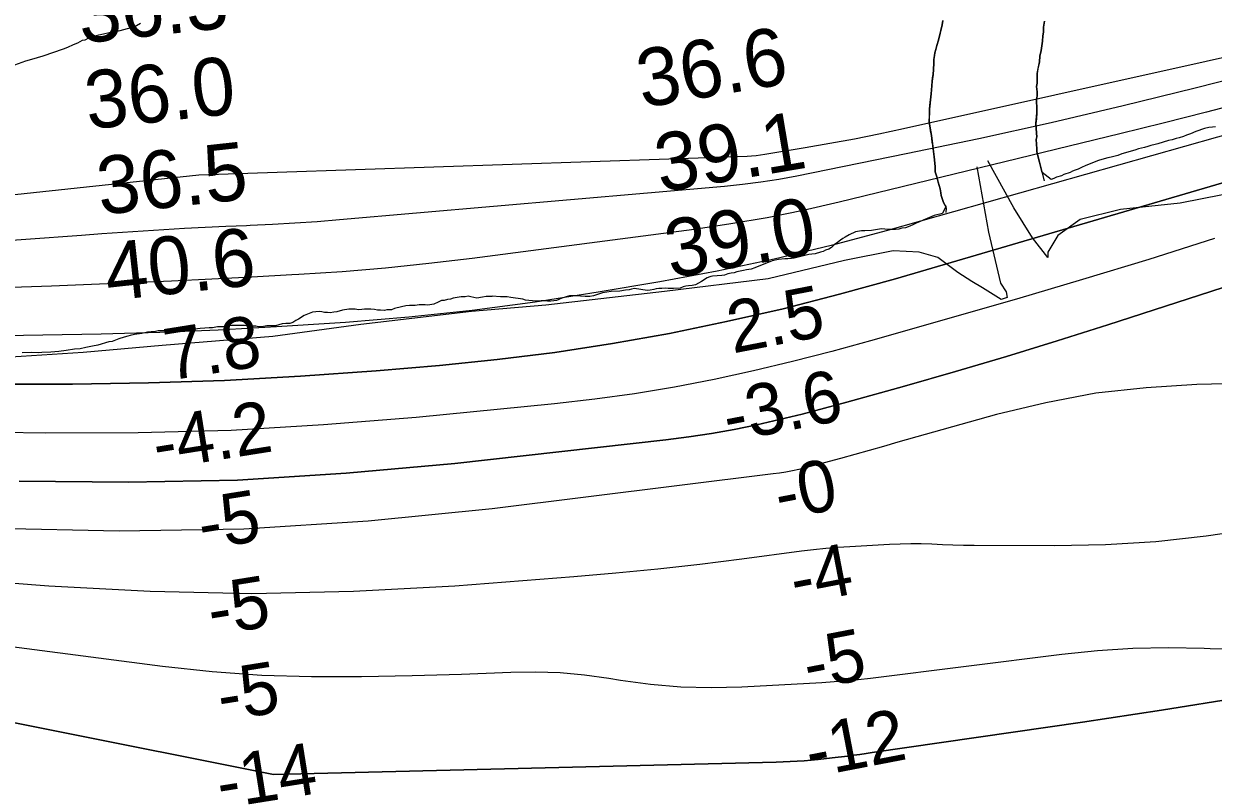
# Model space of a CAD drawing. Extents: x 3219052 to 3256913, y 800770 to 826146.
# Drawn here: x 3244304 to 3245682, y 813880 to 814758 of the extents above; entities that cross this region are included whole.
import ezdxf

# ---------------------------------------------------------------- set-up
doc = ezdxf.new("R2010")
doc.units = 0
for name, color, linetype in [('V-RIVR-EDGE', 7, 'Continuous'), ('V-RIVR-RANG', 7, 'Continuous'), ('V-SITE-VEGE', 7, 'Continuous'), ('V-TOPO-DPTH', 7, 'Continuous'), ('V-TOPO-MAJR', 7, 'Continuous'), ('V-TOPO-MINR', 7, 'Continuous'), ('V-TOPO-SHOR', 7, 'Continuous'), ('V-TOPO-WATR', 7, 'Continuous')]:
    doc.layers.add(name, color=color, linetype=linetype)

msp = doc.modelspace()

# ---------------------------------------------------------------- linework, layer by layer
at = {"layer": 'V-RIVR-EDGE'}
for points in [[(3245408.5, 814592.2), (3245421.8, 814516.5), (3245436, 814457.3), (3245442.5, 814447.3), (3245443.8, 814440.4), (3245436.8, 814438.2), (3245415.1, 814451.7), (3245402.6, 814459.2), (3245386.5, 814469.6), (3245363.1, 814487.1), (3245341.8, 814493.2), (3245311.4, 814494.6), (3245255.3, 814483.4), (3245166.5, 814462.3), (3245046.5, 814447.4), (3244909.1, 814431.7), (3244823, 814424.5), (3244694.8, 814409.2), (3244592.6, 814395.5), (3244464.3, 814385), (3244373, 814376.9), (3244289.1, 814371.5)], [(3245716.7, 814564.4), (3245644, 814549.8), (3245574.9, 814542.6), (3245528.4, 814531), (3245502.2, 814512.4), (3245490.9, 814493.3), (3245490.9, 814486.8), (3245473.1, 814509.8), (3245451.5, 814544.7), (3245421.2, 814599.1)]]:
    msp.add_lwpolyline(points, dxfattribs=at)
at = {"layer": 'V-SITE-VEGE'}
for p, q in [((3245485.6, 814748.3), (3245485.7, 814753.9)), ((3245485.7, 814753.9), (3245486.7, 814761)), ((3245484.6, 814737.6), (3245485.1, 814743.7)), ((3245485.1, 814743.7), (3245485.6, 814748.3)), ((3245481.4, 814720.2), (3245483, 814726.9)), ((3245483, 814726.9), (3245484.6, 814737.6)), ((3245478.3, 814700.4), (3245480.9, 814713.6)), ((3245480.9, 814713.6), (3245481.4, 814720.2)), ((3245478.2, 814689.1), (3245478.3, 814700.4)), ((3245477.7, 814685.1), (3245478.2, 814689.1)), ((3245478.2, 814678.9), (3245477.7, 814685.1)), ((3245477.6, 814668.7), (3245478.2, 814674.9)), ((3245478.2, 814674.9), (3245478.2, 814678.9)), ((3245478.1, 814660.1), (3245477.6, 814668.7)), ((3245478.1, 814654.5), (3245478.1, 814660.1)), ((3245477, 814642.2), (3245478.1, 814654.5)), ((3245477.5, 814631), (3245477, 814642.2)), ((3245478, 814626.9), (3245477.5, 814631)), ((3245651.6, 814628.8), (3245647.8, 814627.2)), ((3245656.2, 814630.4), (3245651.6, 814628.8)), ((3245662.4, 814633.1), (3245656.2, 814630.4)), ((3245672.4, 814636.6), (3245662.4, 814633.1)), ((3245677.3, 814637.6), (3245672.4, 814636.6)), ((3245681.4, 814638.2), (3245677.3, 814637.6)), ((3245685.2, 814638.4), (3245681.4, 814638.2)), ((3245477.4, 814623.8), (3245478, 814626.9)), ((3245477.9, 814613.1), (3245477.4, 814623.8)), ((3245602.8, 814614.4), (3245595.8, 814612.8)), ((3245606.6, 814615.8), (3245602.8, 814614.4)), ((3245610.1, 814616.8), (3245606.6, 814615.8)), ((3245615.3, 814617.9), (3245610.1, 814616.8)), ((3245618.2, 814618.7), (3245615.3, 814617.9)), ((3245630.7, 814622.7), (3245618.2, 814618.7)), ((3245634.8, 814623.5), (3245630.7, 814622.7)), ((3245639.4, 814624.8), (3245634.8, 814623.5)), ((3245642.9, 814625.6), (3245639.4, 814624.8)), ((3245647.8, 814627.2), (3245642.9, 814625.6)), ((3245477.9, 814609.6), (3245477.9, 814613.1)), ((3245484, 814585.6), (3245477.9, 814609.6)), ((3245556.2, 814601.4), (3245549.4, 814599.2)), ((3245560.3, 814602.4), (3245556.2, 814601.4)), ((3245564, 814603.2), (3245560.3, 814602.4)), ((3245571.9, 814605.3), (3245564, 814603.2)), ((3245576.5, 814607), (3245571.9, 814605.3)), ((3245591.7, 814611.5), (3245576.5, 814607)), ((3245595.8, 814612.8), (3245591.7, 814611.5)), ((3245519.3, 814586.9), (3245516.6, 814585.6)), ((3245522.6, 814588.2), (3245519.3, 814586.9)), ((3245525.8, 814589.3), (3245522.6, 814588.2)), ((3245530.4, 814591.5), (3245525.8, 814589.3)), ((3245534, 814593.3), (3245530.4, 814591.5)), ((3245542.4, 814596.8), (3245534, 814593.3)), ((3245549.4, 814599.2), (3245542.4, 814596.8)), ((3245494.7, 814577.5), (3245484, 814585.6)), ((3245497.6, 814578.6), (3245494.7, 814577.5)), ((3245500.6, 814580), (3245497.6, 814578.6)), ((3245506.6, 814581.8), (3245500.6, 814580)), ((3245509.3, 814583.2), (3245506.6, 814581.8)), ((3245516.6, 814585.6), (3245509.3, 814583.2))]:
    msp.add_line(p, q, dxfattribs=at)
for points in [[(3244289.3, 814708.8), (3244306.5, 814714.8), (3244313.5, 814716.8), (3244326.7, 814720.8), (3244350, 814728.9), (3244355, 814730.9), (3244361.6, 814733.9), (3244366.6, 814735.9), (3244372.2, 814738.9), (3244375.2, 814739.4), (3244379.3, 814741.4), (3244382.8, 814742.9), (3244390.9, 814744.9), (3244396.5, 814746.4), (3244403.1, 814747.9), (3244408.6, 814748.4), (3244415.7, 814749.9), (3244424.3, 814752.4), (3244429.4, 814753.4), (3244431.9, 814754.4), (3244439.5, 814758.4)], [(3245369.2, 814761.8), (3245368.2, 814756.8), (3245364, 814738.9), (3245362, 814732.8), (3245360.9, 814728.2), (3245359.9, 814724.1), (3245359.4, 814721.1), (3245358.8, 814716.5), (3245358.8, 814712.4), (3245358.3, 814704.8), (3245357.7, 814699.2), (3245356.7, 814691.5), (3245356.2, 814685.9), (3245355.6, 814676.7), (3245353.5, 814658.9), (3245353.4, 814644.1), (3245354.4, 814636.9), (3245355.9, 814628.3), (3245356.4, 814624.7), (3245357.9, 814612.9), (3245358.9, 814603.8)], [(3245358.9, 814603.8), (3245360.3, 814592.5), (3245360.3, 814586.4), (3245362.3, 814580.3), (3245362.8, 814577.2), (3245363.8, 814574.2), (3245365.8, 814566.5), (3245366.8, 814561.9), (3245367.3, 814558.8), (3245368.3, 814555.3), (3245369.8, 814550.7), (3245371.9, 814547.1), (3245372.5, 814545.9), (3245368.7, 814538.1), (3245358.9, 814535.7), (3245353.5, 814533.5), (3245346.4, 814530.3), (3245342.1, 814528.2), (3245338.3, 814526.8), (3245334.2, 814524.7), (3245331, 814523.3), (3245325.8, 814521.5), (3245321.5, 814520.9), (3245318, 814519.9), (3245314.2, 814519.4), (3245306.9, 814519.4), (3245302, 814519.7), (3245298.5, 814520.2), (3245295.5, 814519.7), (3245286.6, 814518.4), (3245278.5, 814517.9), (3245274.9, 814517.9), (3245267.9, 814516.6), (3245260.6, 814513.4), (3245256, 814510.7), (3245253, 814508.8), (3245250.3, 814506.9), (3245247, 814504.2), (3245243.2, 814501.5), (3245239.9, 814498.6), (3245237, 814496.7), (3245233.2, 814495.4), (3245230.5, 814494), (3245227.5, 814493.2), (3245221.2, 814491.1), (3245217.2, 814490.8), (3245213.9, 814490.3), (3245207.6, 814488.8), (3245203.1, 814487.6), (3245196.9, 814486.3), (3245193.6, 814485.8), (3245189.5, 814485.3), (3245185.8, 814485.3), (3245178.5, 814484.8), (3245171.4, 814483.2), (3245151.1, 814474.9), (3245147, 814473.5), (3245141.6, 814472.5), (3245138.1, 814472), (3245130.5, 814470.4), (3245127.2, 814469.3), (3245123.7, 814468.8), (3245119.9, 814468), (3245116.1, 814466.6), (3245112.9, 814466.1), (3245102.3, 814465.4), (3245100.4, 814464.8), (3245099.1, 814464.6), (3245096.1, 814463.5), (3245089.6, 814459.2), (3245082.3, 814455.4), (3245078.7, 814454.6), (3245074.4, 814454.1), (3245071.4, 814453.6), (3245068.2, 814452.8), (3245064.7, 814451.4), (3245057.1, 814450.9), (3245050.6, 814451), (3245047.3, 814451.3), (3245043.5, 814451), (3245040, 814451), (3245037, 814450.5), (3245034.1, 814449.7), (3245030, 814448.9), (3245026.5, 814448.6), (3245011.9, 814450.9), (3245008.4, 814450.3), (3245005.4, 814449.5), (3245001.3, 814449), (3244994.8, 814448), (3244984.8, 814447.5), (3244974.5, 814445.9), (3244964.2, 814442.4), (3244960.2, 814441.9), (3244954.5, 814441.7), (3244949.3, 814442.2), (3244945, 814442.5), (3244936.6, 814442.5), (3244927.4, 814439.9), (3244921.4, 814437.2), (3244918.2, 814436.7)], [(3244918.2, 814436.7), (3244914.7, 814436.4), (3244910.9, 814436.4), (3244906.8, 814436.7), (3244903.6, 814436.7), (3244897.6, 814436.5), (3244885.5, 814437.6), (3244882.2, 814438.5), (3244868.4, 814440.7), (3244864.4, 814441.2), (3244860.3, 814441.5), (3244856.5, 814441.3), (3244847, 814442.1), (3244846.5, 814441.9), (3244843.3, 814441.6), (3244840, 814441.9), (3244835.7, 814441.1), (3244828.9, 814440), (3244825.4, 814440.6), (3244822.1, 814441.4), (3244818.9, 814442), (3244815.4, 814441.5), (3244811.1, 814441.5), (3244801.8, 814439.9), (3244798.6, 814438.8), (3244795.1, 814438.3), (3244791.3, 814437.2), (3244788, 814437), (3244784.2, 814435.1), (3244779.1, 814433), (3244772.3, 814431.6), (3244769.1, 814431.9), (3244762.3, 814431.9), (3244757.7, 814431.2), (3244750.9, 814431.2), (3244746.6, 814430.9), (3244741.7, 814429.9), (3244733.6, 814427.7), (3244730.1, 814426.4), (3244724.9, 814426.2), (3244722, 814425.6), (3244717.6, 814425.9), (3244714.1, 814425.9), (3244710.3, 814426.8), (3244706.3, 814427.1), (3244699, 814427.1), (3244695.7, 814426.6), (3244691.9, 814426.3), (3244688.1, 814427.1), (3244680.6, 814427.2), (3244673.5, 814425.8), (3244667, 814424), (3244663.5, 814423.7), (3244659.2, 814422.9), (3244655.9, 814423.2), (3244652.7, 814423.2), (3244649.6, 814424.1), (3244646.4, 814424.5), (3244638.8, 814423.4), (3244628.9, 814419.9), (3244622.3, 814415.5), (3244619.5, 814414), (3244615.7, 814411.5), (3244612.4, 814410.5), (3244607.7, 814410.4), (3244603.4, 814409.9), (3244595.9, 814407.8), (3244585.9, 814407.6), (3244579.8, 814406.6), (3244576, 814406.5), (3244573.1, 814407.4), (3244567.9, 814407.3), (3244563.1, 814407.7), (3244559.8, 814408.1), (3244556, 814408), (3244545.5, 814408.3), (3244535.6, 814406.7), (3244528.5, 814406.6), (3244522.8, 814405.5), (3244519, 814405.4), (3244513.8, 814404.9), (3244508.6, 814404.8), (3244499.1, 814403.6), (3244492.5, 814403), (3244488.7, 814403), (3244476.3, 814403.2), (3244470.2, 814402.1), (3244459.7, 814401.9), (3244455, 814400.9), (3244451.7, 814400.8), (3244447.4, 814400.3), (3244440.8, 814398.7), (3244432.3, 814397.6), (3244427.5, 814396.6), (3244424.7, 814395.6), (3244420.4, 814394.5), (3244414.3, 814392.5), (3244406.3, 814389.5), (3244402.5, 814389), (3244389.8, 814385.4), (3244383.6, 814384.3)], [(3244383.6, 814384.3), (3244376, 814382.8), (3244369.4, 814381.2), (3244362.8, 814380.6), (3244353.3, 814379), (3244344.8, 814377.9), (3244335.3, 814377.2), (3244324.9, 814377), (3244320.6, 814376.5), (3244313, 814376.8), (3244302.1, 814376.6)]]:
    msp.add_lwpolyline(points, dxfattribs=at)
at = {"layer": 'V-TOPO-DPTH'}
for points in [[(3244272.5, 814340.2), (3244360.6, 814340.1), (3244448.7, 814341.5), (3244536.7, 814344.4), (3244624.7, 814349.3), (3244712.5, 814355.7), (3244785.7, 814361.9), (3244852.7, 814368.6), (3244919.5, 814376.8), (3244986.1, 814387.1), (3245052.4, 814398.8), (3245118.4, 814412.6), (3245184, 814427.5), (3245249.2, 814444.3), (3245314.1, 814462.4), (3245720.9, 814581.7)], [(3244298.9, 814227.6), (3244425.3, 814226.5), (3244551.6, 814229), (3244677.6, 814236.8), (3244803.5, 814248.2), (3245048, 814275.6), (3245074.6, 814279), (3245101.1, 814282.9), (3245127.4, 814287.7), (3245153.7, 814293.1), (3245179.9, 814299.1), (3245206, 814305.4), (3245231.9, 814312.2), (3245257.8, 814319.2), (3245324.6, 814337.9), (3245383.7, 814354.9), (3245442.7, 814372.3), (3245501.5, 814390.4), (3245560.1, 814409), (3245880, 814512.4)], [(3245880, 814512.4), (3245560.1, 814409), (3245501.5, 814390.4), (3245442.7, 814372.3), (3245383.7, 814354.9), (3245324.6, 814337.9), (3245257.8, 814319.2), (3245231.9, 814312.2), (3245206, 814305.4), (3245179.9, 814299.1), (3245153.7, 814293.1), (3245127.4, 814287.7), (3245101.1, 814282.9), (3245074.6, 814279), (3245048, 814275.6), (3244803.5, 814248.2), (3244677.6, 814236.8), (3244551.6, 814229), (3244425.3, 814226.5), (3244298.9, 814227.6)], [(3245732.5, 814172.4), (3245674.3, 814163.8), (3245616, 814157.3), (3245557.4, 814153.9), (3245498.6, 814152.6), (3245405.4, 814153.2), (3245393.1, 814153.3), (3245380.8, 814153.6), (3245368.6, 814154), (3245356.3, 814154.5), (3245344.1, 814154.9), (3245331.8, 814155), (3245319.5, 814154.8), (3245307.3, 814154.3), (3245261.4, 814151.7), (3245247.3, 814150.7), (3245233.3, 814149.6), (3245219.3, 814148.1), (3245205.3, 814146.4), (3245136.2, 814137.2), (3245087.6, 814131.1), (3245038.9, 814125.6), (3244990.2, 814120.9), (3244941.4, 814116.7), (3244803.7, 814106.1), (3244686.1, 814099.7), (3244568.4, 814097), (3244450.7, 814099.7), (3244333.1, 814106.1), (3243984.1, 814133.1)], [(3245732.5, 814172.4), (3245674.3, 814163.8), (3245616, 814157.3), (3245557.4, 814153.9), (3245498.6, 814152.6), (3245405.4, 814153.2), (3245393.1, 814153.3), (3245380.8, 814153.6), (3245368.6, 814154), (3245356.3, 814154.5), (3245344.1, 814154.9), (3245331.8, 814155), (3245319.5, 814154.8), (3245307.3, 814154.3), (3245261.4, 814151.7), (3245247.3, 814150.7), (3245233.3, 814149.6), (3245219.3, 814148.1), (3245205.3, 814146.4), (3245136.2, 814137.2), (3245087.6, 814131.1), (3245038.9, 814125.6), (3244990.2, 814120.9), (3244941.4, 814116.7), (3244803.7, 814106.1), (3244686.1, 814099.7), (3244568.4, 814097), (3244450.7, 814099.7), (3244333.1, 814106.1), (3243984.1, 814133.1)], [(3243802, 814045.7), (3244593.3, 813887.6), (3245175.9, 813902.1), (3245192.1, 813902.7), (3245208.3, 813903.7), (3245224.5, 813905.1), (3245240.7, 813906.9), (3245258.7, 813909.1), (3245265.8, 813910), (3245272.9, 813911), (3245280.1, 813912), (3245287.2, 813913), (3245530.9, 813948.5), (3245622.6, 813962.3), (3245714.2, 813976.8)], [(3243802, 814045.7), (3244593.3, 813887.6), (3245175.9, 813902.1), (3245192.1, 813902.7), (3245208.3, 813903.7), (3245224.5, 813905.1), (3245240.7, 813906.9), (3245258.7, 813909.1), (3245265.8, 813910), (3245272.9, 813911), (3245280.1, 813912), (3245287.2, 813913), (3245530.9, 813948.5), (3245622.6, 813962.3), (3245714.2, 813976.8)]]:
    msp.add_lwpolyline(points, dxfattribs=at)
at = {"layer": 'V-TOPO-MAJR'}
msp.add_lwpolyline([(3245835, 814727.4), (3245661.6, 814683.3), (3245578.2, 814662.8), (3245494.6, 814643.1), (3245410.7, 814624.6), (3245326.6, 814607), (3245199.8, 814581.4), (3245179, 814577.5), (3245158.1, 814574.2), (3245137.1, 814571.5), (3245116, 814569.3), (3244669.9, 814530.5), (3244644, 814528.4), (3244618.1, 814526.6), (3244592.2, 814525.2), (3244566.3, 814524), (3244562.3, 814523.8), (3244538.3, 814522.8), (3244514.4, 814521.7), (3244490.4, 814520.4), (3244466.5, 814518.9), (3244442.6, 814517.4), (3244418.6, 814515.8), (3244394.7, 814514.2), (3244370.8, 814512.5), (3243854.6, 814475.5)], dxfattribs=at)
at = {"layer": 'V-TOPO-MINR'}
for points in [[(3245849.4, 814753.3), (3245323.3, 814636.1), (3245295, 814630.1), (3245266.7, 814624.3), (3245238.2, 814619.1), (3245209.7, 814614.1), (3245162.7, 814606.3), (3245157.7, 814605.5), (3245152.6, 814604.9), (3245147.5, 814604.5), (3245142.4, 814604.2), (3244506.8, 814582.3), (3243819.9, 814509)], [(3245802.1, 814658.9), (3245304.8, 814518.3), (3245239.5, 814500.9), (3245173.8, 814485), (3245107.6, 814471.2), (3245041.2, 814458.8), (3244969.6, 814446.6), (3244896.6, 814435.3), (3244823.6, 814425.5), (3244750.2, 814417.8), (3244676.7, 814411.5), (3244664.6, 814410.7), (3244597, 814406.4), (3244529.3, 814402.8), (3244461.6, 814400.2), (3244393.8, 814398.1), (3244326, 814396.8), (3244258.3, 814395.7)], [(3245724.7, 814668.4), (3245674.6, 814655.4), (3245624.4, 814642.7), (3245574.2, 814630.2), (3245248.8, 814550.9), (3245207.2, 814541.4), (3245165.4, 814532.9), (3245123.3, 814525.8), (3245081.1, 814519.5), (3244823.7, 814485.8), (3244773.6, 814479.8), (3244723.4, 814474.6), (3244673.1, 814470.5), (3244622.7, 814467.1), (3244614.7, 814466.7), (3244568.3, 814464.2), (3244521.8, 814461.9), (3244475.4, 814459.7), (3244429, 814457.7), (3244382.5, 814455.7), (3244336.1, 814453.8), (3244289.7, 814452)], [(3245720.9, 814581.7), (3245314.1, 814462.4), (3245249.2, 814444.3), (3245184, 814427.5), (3245118.4, 814412.6), (3245052.4, 814398.8), (3244986.1, 814387.1), (3244919.5, 814376.8), (3244852.7, 814368.6), (3244785.7, 814361.9), (3244712.5, 814355.7), (3244624.7, 814349.3), (3244536.7, 814344.4), (3244448.7, 814341.5), (3244360.6, 814340.1), (3244272.5, 814340.2)], [(3245683.9, 814509), (3245607.7, 814484.6), (3245531.1, 814461.3), (3245454.3, 814438.8), (3245285.4, 814390.3), (3245240.3, 814378), (3245195, 814366.3), (3245149.5, 814355.6), (3245103.9, 814345.6), (3245058, 814336.8), (3245011.9, 814329), (3244965.7, 814322.7), (3244919.2, 814317.4), (3244758.7, 814301.6), (3244651.5, 814292.8), (3244544.2, 814286.5), (3244436.7, 814283.7), (3244329.1, 814283.3), (3244277.8, 814284)], [(3245747.9, 814341.6), (3245663.4, 814339.6), (3245604.6, 814336), (3245546.3, 814329.5), (3245488.6, 814318.6), (3245431.4, 814304.8), (3245317.1, 814272.7), (3245300.4, 814268), (3245283.7, 814263.3), (3245267, 814258.7), (3245250.3, 814254.1), (3245231.4, 814248.9), (3245224.1, 814246.9), (3245216.8, 814245), (3245209.5, 814243.2), (3245202.1, 814241.4), (3245194.7, 814239.8), (3245187.3, 814238.3), (3245179.9, 814237.1), (3245172.4, 814236.1), (3244846.9, 814195.5), (3244703, 814181.3), (3244559, 814172), (3244414.6, 814169.9), (3244270, 814172.8)], [(3245732.5, 814172.4), (3245674.3, 814163.8), (3245616, 814157.3), (3245557.4, 814153.9), (3245498.6, 814152.6), (3245405.4, 814153.2), (3245393.1, 814153.3), (3245380.8, 814153.6), (3245368.6, 814154), (3245356.3, 814154.5), (3245344.1, 814154.9), (3245331.8, 814155), (3245319.5, 814154.8), (3245307.3, 814154.3), (3245261.4, 814151.7), (3245247.3, 814150.7), (3245233.3, 814149.6), (3245219.3, 814148.1), (3245205.3, 814146.4), (3245136.2, 814137.2), (3245087.6, 814131.1), (3245038.9, 814125.6), (3244990.2, 814120.9), (3244941.4, 814116.7), (3244803.7, 814106.1), (3244686.1, 814099.7), (3244568.4, 814097), (3244450.7, 814099.7), (3244333.1, 814106.1), (3243984.1, 814133.1)], [(3245716.6, 814032.5), (3245678.7, 814033.4), (3245671.9, 814033.7), (3245630.6, 814034.4), (3245589.4, 814033.7), (3245548.2, 814031), (3245507.1, 814026.9), (3245285.1, 813999.1), (3245271.1, 813997.4), (3245257.1, 813996), (3245243, 813994.9), (3245228.9, 813994), (3245136, 813988.8), (3245100.7, 813988), (3245065.5, 813988.8), (3245030.5, 813992), (3244995.5, 813996.7), (3244982.2, 813999), (3244953.9, 814002.9), (3244925.5, 814005.6), (3244897, 814006.4), (3244868.5, 814006), (3244839.9, 814004.7), (3244811.2, 814003.7), (3244782.6, 814002.8), (3244754, 814002), (3244695.4, 814000.7), (3244637.6, 814000.7), (3244579.8, 814002.5), (3244522.2, 814006.8), (3244464.7, 814013), (3243891.8, 814087.3)], [(3245714.2, 813976.8), (3245622.6, 813962.3), (3245530.9, 813948.5), (3245287.2, 813913), (3245280.1, 813912), (3245272.9, 813911), (3245265.8, 813910), (3245258.7, 813909.1), (3245240.7, 813906.9), (3245224.5, 813905.1), (3245208.3, 813903.7), (3245192.1, 813902.7), (3245175.9, 813902.1), (3244593.3, 813887.6), (3243802, 814045.7)]]:
    msp.add_lwpolyline(points, dxfattribs=at)
at = {"layer": 'V-TOPO-SHOR'}
for points in [[(3245373, 814539.1), (3245373.4, 814544), (3245371.9, 814547.1), (3245369.8, 814550.7), (3245368.3, 814555.3), (3245367.3, 814558.8), (3245366.8, 814561.9), (3245365.8, 814566.5), (3245363.8, 814574.2), (3245362.8, 814577.2), (3245362.3, 814580.3), (3245360.3, 814586.4), (3245360.3, 814589.5), (3245360.3, 814592.5), (3245359.8, 814596.1), (3245358.9, 814603.8), (3245357.9, 814612.9), (3245357.4, 814617), (3245356.9, 814620.6), (3245356.4, 814624.7), (3245355.9, 814628.3), (3245354.9, 814633.9), (3245354.4, 814636.9), (3245353.4, 814644.1), (3245353.5, 814651.7), (3245353.5, 814655.8), (3245353.5, 814658.9), (3245354, 814663), (3245355.6, 814676.7), (3245356.2, 814685.9), (3245356.7, 814691.5), (3245357.2, 814695.1), (3245357.7, 814699.2), (3245358.3, 814704.8), (3245358.8, 814712.4), (3245358.8, 814716.5), (3245359.4, 814721.1), (3245359.9, 814724.1), (3245360.9, 814728.2), (3245362, 814732.8), (3245364, 814738.9), (3245366.6, 814750.1), (3245368.2, 814756.8), (3245369.2, 814761.8)], [(3245486.7, 814761), (3245485.7, 814753.9), (3245485.6, 814748.3), (3245485.1, 814743.7), (3245484.6, 814737.6), (3245483, 814726.9)], [(3245483, 814726.9), (3245481.4, 814720.2), (3245480.9, 814713.6), (3245479.3, 814705.5), (3245478.3, 814700.4), (3245478.3, 814696.3), (3245478.2, 814689.1), (3245477.7, 814685.1), (3245478.2, 814678.9), (3245478.2, 814674.9), (3245477.6, 814668.7), (3245478.1, 814660.1), (3245478.1, 814654.5), (3245477.5, 814647.8), (3245477, 814642.2), (3245477.5, 814631), (3245478, 814626.9), (3245477.4, 814623.8), (3245477.9, 814613.1), (3245477.9, 814609.6), (3245486.5, 814575.7)]]:
    msp.add_lwpolyline(points, dxfattribs=at)
at = {"layer": 'V-TOPO-WATR'}
msp.add_lwpolyline([(3245880, 814512.4), (3245560.1, 814409), (3245501.5, 814390.4), (3245442.7, 814372.3), (3245383.7, 814354.9), (3245324.6, 814337.9), (3245257.8, 814319.2), (3245231.9, 814312.2), (3245206, 814305.4), (3245179.9, 814299.1), (3245153.7, 814293.1), (3245127.4, 814287.7), (3245101.1, 814282.9), (3245074.6, 814279), (3245048, 814275.6), (3244803.5, 814248.2), (3244677.6, 814236.8), (3244551.6, 814229), (3244425.3, 814226.5), (3244298.9, 814227.6)], dxfattribs=at)

# ---------------------------------------------------------------- texts
at = {"layer": 'V-RIVR-RANG'}
for s, height, rotation, p in [('36.3', 67, 6.2183, (3244370.3, 814734.9)), ('36.6', 67, 9.5983, (3245020.6, 814660.1)), ('36.0', 67, 6.2183, (3244378.5, 814635.3)), ('39.1', 67, 9.5983, (3245041.7, 814562.3)), ('36.5', 67, 6.2183, (3244392.5, 814536.2)), ('39.0', 67, 9.5983, (3245053.4, 814462.8)), ('40.6', 67, 6.2183, (3244401.7, 814436.6)), ('2.5', 60, 10.9207, (3245125.6, 814375.6)), ('7.8', 60, 9.0626, (3244471.9, 814344.1)), ('-3.6', 60, 10.9207, (3245120.3, 814272.8)), ('-4.2', 60, 9.0626, (3244458.3, 814240.8)), ('-0', 60, 10.9207, (3245180.1, 814182.5)), ('-5', 60, 9.0626, (3244510.9, 814148)), ('-4', 60, 10.9207, (3245198, 814084.1)), ('-5', 60, 9.0626, (3244521.9, 814048.6)), ('-5', 60, 10.9207, (3245213.3, 813985.3)), ('-5', 60, 9.0626, (3244533, 813949.2)), ('-12', 60, 10.9207, (3245215.8, 813883.9)), ('-14', 60, 9.0626, (3244532.2, 813847.9))]:
    msp.add_text(s, height=height, rotation=rotation, dxfattribs=at).set_placement(p)

doc.saveas('drawing.dxf')
